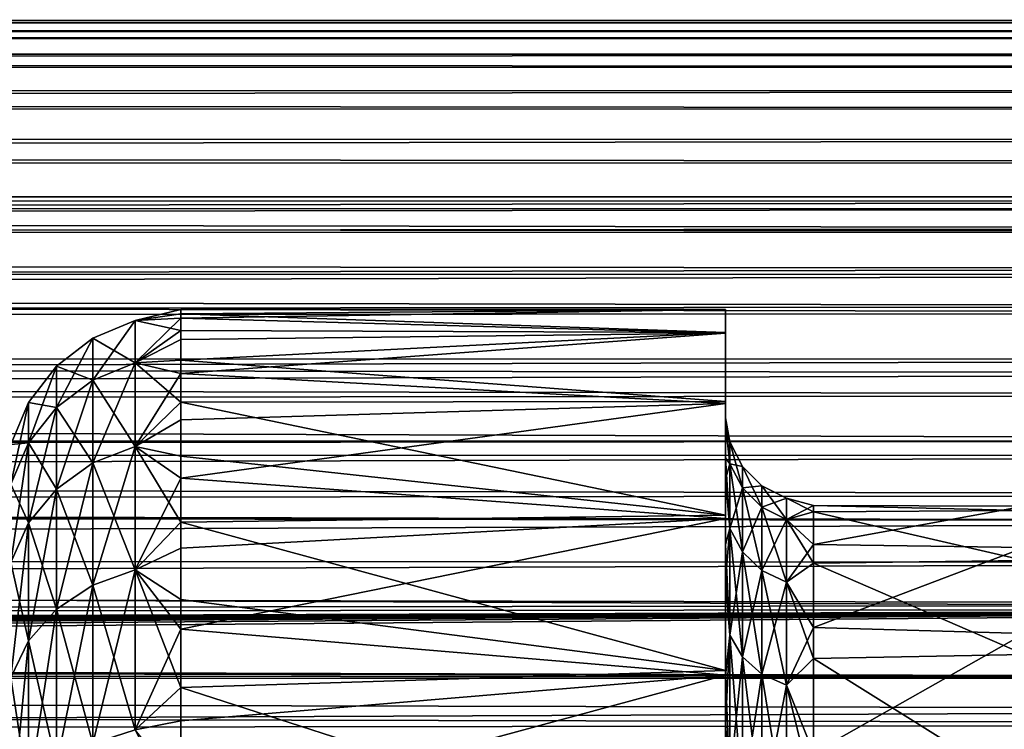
# Model space of a CAD drawing. Header units: metres. Extents: x -95 to 103, y -12 to 12.
# Tile 505 of 520: x 81.08 to 86.69, y 8.46 to 12.5. Entities that reach past the tile are written whole.
import ezdxf

# ---------------------------------------------------------------- set-up
doc = ezdxf.new("R2010")
doc.units = ezdxf.units.M
doc.layers.add('solid_P74500', color=7, linetype='CONTINUOUS')
doc.layers.add('solid_P74500_01', color=7, linetype='CONTINUOUS')

msp = doc.modelspace()

# ---------------------------------------------------------------- linework, layer by layer
at = {"layer": 'solid_P74500'}
for points in [[(92.5, 12.481928, 0.665971), (-94.018356, 12.49976, -0.077512), (-94.018356, 12.467588, 0.899581)], [(92.5, 12.495838, -0.301823), (-94.018356, 12.455473, -1.054131), (-94.018356, 12.49976, -0.077512)], [(92.5, 12.481928, 0.665971), (92.5, 12.495838, -0.301823), (-94.018356, 12.49976, -0.077512)], [(92.5, 12.495838, -0.301823), (92.5, 12.43596, -1.263382), (-94.018356, 12.455473, -1.054131)], [(92.5, 12.393863, 1.624296), (92.5, 12.481928, 0.665971), (-94.018356, 12.467588, 0.899581)], [(92.5, 12.393863, 1.624296), (-94.018356, 12.467588, 0.899581), (-94.018356, 12.359155, 1.871172)], [(92.5, 12.43596, -1.263382), (-94.018356, 12.334999, -2.024302), (-94.018356, 12.455473, -1.054131)], [(92.5, 12.43596, -1.263382), (92.5, 12.301381, -2.216895), (-94.018356, 12.334999, -2.024302)], [(92.5, 12.230513, 2.578059), (92.5, 12.393863, 1.624296), (-94.018356, 12.359155, 1.871172)], [(92.5, 12.230513, 2.578059), (-94.018356, 12.359155, 1.871172), (-94.018356, 12.175124, 2.831317)], [(92.5, 12.301381, -2.216895), (-94.018356, 12.139074, -2.982091), (-94.018356, 12.334999, -2.024302)], [(92.5, 12.301381, -2.216895), (92.5, 12.093372, -3.161001), (-94.018356, 12.139074, -2.982091)], [(92.5, 11.994627, 3.517508), (92.5, 12.230513, 2.578059), (-94.018356, 12.175124, 2.831317)], [(92.5, 11.994627, 3.517508), (-94.018356, 12.175124, 2.831317), (-94.018356, 11.91662, 3.774144)], [(92.5, 12.093372, -3.161001), (-94.018356, 11.868898, -3.921639), (-94.018356, 12.139074, -2.982091)], [(92.5, 12.093372, -3.161001), (92.5, 11.815084, -4.080569), (-94.018356, 11.868898, -3.921639)], [(92.5, 11.688339, 4.429967), (92.5, 11.994627, 3.517508), (-94.018356, 11.91662, 3.774144)], [(92.5, 11.688339, 4.429967), (-94.018356, 11.91662, 3.774144), (-94.018356, 11.585225, 4.693885)], [(92.5, 11.815084, -4.080569), (-94.018356, 11.526122, -4.8372), (-94.018356, 11.868898, -3.921639)], [(92.5, 11.815084, -4.080569), (92.5, 11.464594, -4.979849), (-94.018356, 11.526122, -4.8372)], [(92.5, 11.309745, 5.321542), (92.5, 11.688339, 4.429967), (-94.018356, 11.585225, 4.693885)], [(92.5, 11.309745, 5.321542), (-94.018356, 11.585225, 4.693885), (-94.018356, 11.182966, 5.584915)], [(92.5, 11.464594, -4.979849), (-94.018356, 11.112844, -5.723173), (-94.018356, 11.526122, -4.8372)], [(92.5, 11.464594, -4.979849), (92.5, 11.046103, -5.850588), (-94.018356, 11.112844, -5.723173)], [(92.5, 10.866352, 6.178134), (92.5, 11.309745, 5.321542), (-94.018356, 11.182966, 5.584915)], [(92.5, 10.866352, 6.178134), (-94.018356, 11.182966, 5.584915), (-94.018356, 10.712303, 6.441782)], [(92.5, 11.046103, -5.850588), (-94.018356, 10.631591, -6.574138), (-94.018356, 11.112844, -5.723173)], [(92.5, 11.046103, -5.850588), (92.5, 10.563919, -6.681711), (-94.018356, 10.631591, -6.574138)], [(92.5, 10.36127, 6.99251), (92.5, 10.866352, 6.178134), (-94.018356, 10.712303, 6.441782)], [(92.5, 10.36127, 6.99251), (-94.018356, 10.712303, 6.441782), (-94.018356, 10.176115, 7.259248)], [(-90.699997, 10.024678, -5.63523), (92.5, 10.103848, -5.491487), (-92.5, 10.740477, -4.109482)], [(92.5, 10.563919, -6.681711), (-94.018356, 10.085306, -7.38489), (-94.018356, 10.631591, -6.574138)], [(92.5, 10.563919, -6.681711), (92.5, 10.0152, -7.478519), (-94.018356, 10.085306, -7.38489)], [(92.5, 9.793223, 7.7681), (92.5, 10.36127, 6.99251), (-94.018356, 10.176115, 7.259248)], [(92.5, 9.793223, 7.7681), (-94.018356, 10.176115, 7.259248), (-94.018356, 9.577682, 8.03231)], [(92.5, 10.0152, -7.478519), (-94.018356, 9.477332, -8.150471), (-94.018356, 10.085306, -7.38489)], [(92.5, 10.0152, -7.478519), (92.5, 9.409225, -8.228889), (-94.018356, 9.477332, -8.150471)], [(92.5, 9.169497, 8.495161), (92.5, 9.793223, 7.7681), (-94.018356, 9.577682, 8.03231)], [(92.5, 9.169497, 8.495161), (-94.018356, 9.577682, 8.03231), (-94.018356, 8.920666, 8.756239)], [(92.5, 8.487373, 9.175829), (92.5, 9.169497, 8.495161), (-94.018356, 8.920666, 8.756239)], [(-84.199997, 8.54, -7.701844), (92.5, 9.145422, -6.971025), (-92.5, 8.940191, -7.233159)], [(-74.199997, 8.54, -7.701844), (92.5, 9.145422, -6.971025), (-79.199997, 8.54, -7.701844)], [(-69.199997, 8.54, -7.701844), (92.5, 9.145422, -6.971025), (-74.199997, 8.54, -7.701844)], [(-64.199997, 8.54, -7.701844), (92.5, 9.145422, -6.971025), (-69.199997, 8.54, -7.701844)], [(-59.200001, 8.54, -7.701844), (92.5, 9.145422, -6.971025), (-64.199997, 8.54, -7.701844)], [(-54.200001, 8.54, -7.701844), (92.5, 9.145422, -6.971025), (-59.200001, 8.54, -7.701844)], [(-49.200001, 8.54, -7.701844), (92.5, 9.145422, -6.971025), (-54.200001, 8.54, -7.701844)], [(-44.200001, 8.54, -7.701844), (92.5, 9.145422, -6.971025), (-49.200001, 8.54, -7.701844)], [(-39.200001, 8.54, -7.701844), (92.5, 9.145422, -6.971025), (-44.200001, 8.54, -7.701844)], [(-34.200001, 8.54, -7.701844), (92.5, 9.145422, -6.971025), (-39.200001, 8.54, -7.701844)], [(-29.200001, 8.54, -7.701844), (92.5, 9.145422, -6.971025), (-34.200001, 8.54, -7.701844)], [(-24.200001, 8.54, -7.701844), (92.5, 9.145422, -6.971025), (-29.200001, 8.54, -7.701844)], [(-19.200001, 8.54, -7.701844), (92.5, 9.145422, -6.971025), (-24.200001, 8.54, -7.701844)], [(-18.96921, 8.520817, -7.723062), (92.5, 9.145422, -6.971025), (-19.200001, 8.54, -7.701844)], [(92.5, 8.487373, 9.175829), (-94.018356, 8.920666, 8.756239), (-94.018356, 8.209083, 9.426609)], [(92.5, 7.752533, 9.805175), (92.5, 8.487373, 9.175829), (-94.018356, 8.209083, 9.426609)]]:
    msp.add_3dface(points, dxfattribs=at)
at = {"layer": 'solid_P74500_01'}
for points in [[(-92.5, 11.468995, 0.842063), (92.5, 11.491738, -0.424625), (92.5, 11.422012, 1.336178)], [(-92.5, 11.468995, -0.842063), (92.5, 11.292068, -2.174449), (92.5, 11.491738, -0.424625)], [(-92.5, 11.468995, 0.842063), (-92.5, 11.468995, -0.842063), (92.5, 11.491738, -0.424625)], [(-92.5, 11.223517, 2.504364), (-92.5, 11.468995, 0.842063), (92.5, 11.422012, 1.336178)], [(-92.5, 11.468995, -0.842063), (-92.5, 11.223517, -2.504364), (92.5, 11.292068, -2.174449)], [(-92.5, 11.223517, 2.504364), (92.5, 11.422012, 1.336178), (92.5, 11.082841, 3.068647)], [(-92.5, 11.223517, -2.504364), (92.5, 10.826803, -3.876502), (92.5, 11.292068, -2.174449)], [(-92.5, 10.740477, 4.109482), (-92.5, 11.223517, 2.504364), (92.5, 11.082841, 3.068647)], [(-92.5, 11.223517, -2.504364), (-92.5, 10.740477, -4.109482), (92.5, 10.826803, -3.876502)], [(-92.5, 10.740477, 4.109482), (92.5, 11.082841, 3.068647), (92.5, 10.483776, 4.725131)], [(-92.5, 10.740477, -4.109482), (92.5, 10.103848, -5.491487), (92.5, 10.826803, -3.876502)], [(81.74118, 10.785683, 0.808275), (82, 10.848869, 0.156624), (82, 10.825308, -0.731578)], [(81.74118, 10.785683, 0.808275), (82, 10.799677, 1.043777), (82, 10.848869, 0.156624)], [(81.74118, 10.785683, -0.808275), (82, 10.825308, -0.731578), (82, 10.729151, -1.614875)], [(81.74118, 10.785683, -0.808275), (81.74118, 10.785683, 0.808275), (82, 10.825308, -0.731578)], [(82, 10.799677, 1.043777), (85.099998, 10.714245, 1.708758), (85.099998, 10.849537, 0.014738)], [(82, 10.825308, -0.731578), (85.099998, 10.849537, 0.014738), (85.099998, 10.719163, -1.678155)], [(82, 10.848869, 0.156624), (85.099998, 10.849537, 0.014738), (82, 10.825308, -0.731578)], [(82, 10.799677, 1.043777), (85.099998, 10.849537, 0.014738), (82, 10.848869, 0.156624)], [(82, 10.825308, -0.731578), (85.099998, 10.719163, -1.678155), (82, 10.729151, -1.614875)], [(85.099998, 10.719163, -1.678155), (85.099998, 10.849537, 0.014738), (85.099998, 10.714245, 1.708758)], [(81.499771, 10.447225, 2.384511), (81.74118, 10.544748, 2.40677), (81.74118, 10.785683, 0.808275)], [(81.499771, 10.68593, 0.8008), (81.74118, 10.785683, 0.808275), (81.74118, 10.785683, -0.808275)], [(81.499771, 10.68593, 0.8008), (81.499771, 10.447225, 2.384511), (81.74118, 10.785683, 0.808275)], [(81.499771, 10.68593, -0.8008), (81.74118, 10.785683, -0.808275), (81.74118, 10.544748, -2.40677)], [(81.499771, 10.68593, -0.8008), (81.499771, 10.68593, 0.8008), (81.74118, 10.785683, -0.808275)], [(81.74118, 10.544748, 2.40677), (82, 10.678061, 1.92393), (82, 10.799677, 1.043777)], [(81.74118, 10.785683, 0.808275), (81.74118, 10.544748, 2.40677), (82, 10.799677, 1.043777)], [(81.74118, 10.544748, -2.40677), (81.74118, 10.785683, -0.808275), (82, 10.729151, -1.614875)], [(82, 10.678061, 1.92393), (85.099998, 10.714245, 1.708758), (82, 10.799677, 1.043777)], [(-90.699997, 10.024678, 5.63523), (-92.5, 10.740477, 4.109482), (92.5, 10.483776, 4.725131)], [(81.74118, 10.544748, -2.40677), (82, 10.729151, -1.614875), (82, 10.561043, -2.487342)], [(82, 10.729151, -1.614875), (85.099998, 10.719163, -1.678155), (82, 10.561043, -2.487342)], [(82, 10.561043, -2.487342), (85.099998, 10.719163, -1.678155), (85.099998, 10.325472, -3.332653)], [(82, 10.484838, 2.79118), (85.099998, 10.314569, 3.366252), (85.099998, 10.714245, 1.708758)], [(82, 10.484838, 2.79118), (85.099998, 10.714245, 1.708758), (82, 10.678061, 1.92393)], [(85.099998, 10.325472, -3.332653), (85.099998, 10.719163, -1.678155), (85.099998, 10.714245, 1.708758)], [(85.099998, 10.325472, -3.332653), (85.099998, 10.714245, 1.708758), (85.099998, 10.314569, 3.366252)], [(81.292526, 10.292057, 2.349095), (81.499771, 10.447225, 2.384511), (81.499771, 10.68593, 0.8008)], [(81.292526, 10.527218, 0.788906), (81.499771, 10.68593, 0.8008), (81.499771, 10.68593, -0.8008)], [(81.292526, 10.527218, 0.788906), (81.292526, 10.292057, 2.349095), (81.499771, 10.68593, 0.8008)], [(81.292526, 10.527218, -0.788906), (81.499771, 10.68593, -0.8008), (81.499771, 10.447225, -2.384511)], [(81.292526, 10.527218, -0.788906), (81.292526, 10.527218, 0.788906), (81.499771, 10.68593, -0.8008)], [(81.499771, 10.447225, -2.384511), (81.499771, 10.68593, -0.8008), (81.74118, 10.544748, -2.40677)], [(81.74118, 10.544748, 2.40677), (82, 10.484838, 2.79118), (82, 10.678061, 1.92393)], [(81.499771, 9.975144, 3.914956), (81.74118, 10.068261, 3.951501), (81.74118, 10.544748, 2.40677)], [(81.499771, 10.447225, 2.384511), (81.499771, 9.975144, 3.914956), (81.74118, 10.544748, 2.40677)], [(81.499771, 10.447225, -2.384511), (81.74118, 10.544748, -2.40677), (81.74118, 10.068261, -3.951501)], [(81.74118, 10.544748, -2.40677), (82, 10.561043, -2.487342), (82, 10.322111, -3.343129)], [(81.74118, 10.068261, -3.951501), (81.74118, 10.544748, -2.40677), (82, 10.322111, -3.343129)], [(81.74118, 10.544748, 2.40677), (81.74118, 10.068261, 3.951501), (82, 10.484838, 2.79118)], [(82, 10.561043, -2.487342), (85.099998, 10.325472, -3.332653), (82, 10.322111, -3.343129)], [(-90.699997, 10.024678, 5.63523), (92.5, 10.483776, 4.725131), (92.5, 9.641595, 6.268019)], [(81.133583, 10.089841, 2.30294), (81.292526, 10.292057, 2.349095), (81.292526, 10.527218, 0.788906)], [(81.133583, 10.320381, 0.773406), (81.292526, 10.527218, 0.788906), (81.292526, 10.527218, -0.788906)], [(81.133583, 10.320381, 0.773406), (81.133583, 10.089841, 2.30294), (81.292526, 10.527218, 0.788906)], [(81.133583, 10.320381, -0.773406), (81.292526, 10.527218, -0.788906), (81.292526, 10.292057, -2.349095)], [(81.133583, 10.320381, -0.773406), (81.133583, 10.320381, 0.773406), (81.292526, 10.527218, -0.788906)], [(81.292526, 10.292057, -2.349095), (81.292526, 10.527218, -0.788906), (81.499771, 10.447225, -2.384511)], [(81.74118, 10.068261, 3.951501), (82, 10.221301, 3.639713), (82, 10.484838, 2.79118)], [(82, 10.221301, 3.639713), (85.099998, 10.314569, 3.366252), (82, 10.484838, 2.79118)], [(81.292526, 9.826989, 3.856809), (81.499771, 9.975144, 3.914956), (81.499771, 10.447225, 2.384511)], [(81.292526, 10.292057, 2.349095), (81.292526, 9.826989, 3.856809), (81.499771, 10.447225, 2.384511)], [(81.292526, 10.292057, -2.349095), (81.499771, 10.447225, -2.384511), (81.499771, 9.975144, -3.914956)], [(81.499771, 9.975144, -3.914956), (81.499771, 10.447225, -2.384511), (81.74118, 10.068261, -3.951501)], [(81.133583, 10.320381, -0.773406), (81.033806, 10.079544, -0.755357), (81.033806, 10.079544, 0.755357)], [(81.133583, 10.089841, -2.30294), (81.033806, 10.079544, -0.755357), (81.133583, 10.320381, -0.773406)], [(81.133583, 10.320381, 0.773406), (81.033806, 10.079544, 0.755357), (81.033806, 9.854383, 2.249199)], [(81.133583, 10.320381, -0.773406), (81.033806, 10.079544, 0.755357), (81.133583, 10.320381, 0.773406)], [(81.133583, 10.320381, 0.773406), (81.033806, 9.854383, 2.249199), (81.133583, 10.089841, 2.30294)], [(81.133583, 10.089841, -2.30294), (81.133583, 10.320381, -0.773406), (81.292526, 10.292057, -2.349095)], [(81.74118, 10.068261, -3.951501), (82, 10.322111, -3.343129), (82, 10.013959, -4.176497)], [(82, 10.322111, -3.343129), (85.099998, 10.325472, -3.332653), (85.099998, 9.677183, -4.905895)], [(82, 10.322111, -3.343129), (85.099998, 9.677183, -4.905895), (82, 10.013959, -4.176497)], [(82, 9.889219, 4.463838), (85.099998, 9.65846, 4.942397), (85.099998, 10.314569, 3.366252)], [(82, 9.889219, 4.463838), (85.099998, 10.314569, 3.366252), (82, 10.221301, 3.639713)], [(85.099998, 10.23307, 0.580771), (85.099998, 10.325472, -3.332653), (85.099998, 10.314569, 3.366252)], [(85.099998, 9.88217, -2.720672), (85.099998, 9.677183, -4.905895), (85.099998, 10.325472, -3.332653)], [(85.099998, 10.192166, -1.082362), (85.099998, 9.88217, -2.720672), (85.099998, 10.325472, -3.332653)], [(85.099998, 10.23307, 0.580771), (85.099998, 10.192166, -1.082362), (85.099998, 10.325472, -3.332653)], [(85.099998, 10.23307, 0.580771), (85.099998, 10.314569, 3.366252), (85.099998, 9.65846, 4.942397)], [(81.133583, 9.63391, 3.781031), (81.292526, 9.826989, 3.856809), (81.292526, 10.292057, 2.349095)], [(81.133583, 10.089841, 2.30294), (81.133583, 9.63391, 3.781031), (81.292526, 10.292057, 2.349095)], [(81.133583, 10.089841, -2.30294), (81.292526, 10.292057, -2.349095), (81.292526, 9.826989, -3.856809)], [(81.292526, 9.826989, -3.856809), (81.292526, 10.292057, -2.349095), (81.499771, 9.975144, -3.914956)], [(81.74118, 10.068261, 3.951501), (82, 9.889219, 4.463838), (82, 10.221301, 3.639713)], [(85.099998, 10.004427, 2.229727), (85.099998, 10.23307, 0.580771), (85.099998, 9.65846, 4.942397)], [(85.124474, 10.095491), (85.099998, 10.192166, -1.082362), (85.099998, 10.23307, 0.580771)], [(85.124474, 9.971199, 1.579283), (85.099998, 10.23307, 0.580771), (85.099998, 10.004427, 2.229727)], [(85.124474, 9.971199, 1.579283), (85.124474, 10.095491), (85.099998, 10.23307, 0.580771)], [(85.124474, 9.971199, -1.579283), (85.099998, 9.88217, -2.720672), (85.099998, 10.192166, -1.082362)], [(85.124474, 10.095491), (85.124474, 9.971199, -1.579283), (85.099998, 10.192166, -1.082362)], [(-90.699997, 9.904712, -5.843516), (92.5, 9.145422, -6.971025), (92.5, 10.103848, -5.491487)], [(-90.699997, 9.96524, -5.739686), (-90.699997, 9.904712, -5.843516), (92.5, 10.103848, -5.491487)], [(-90.699997, 10.024678, -5.63523), (-90.699997, 9.96524, -5.739686), (92.5, 10.103848, -5.491487)], [(81.133583, 10.089841, -2.30294), (81.033806, 9.854383, -2.249199), (81.033806, 10.079544, -0.755357)], [(81.133583, 9.63391, -3.781031), (81.033806, 9.854383, -2.249199), (81.133583, 10.089841, -2.30294)], [(81.133583, 10.089841, 2.30294), (81.033806, 9.854383, 2.249199), (81.033806, 9.409093, 3.692797)], [(81.133583, 10.089841, 2.30294), (81.033806, 9.409093, 3.692797), (81.133583, 9.63391, 3.781031)], [(81.133583, 9.63391, -3.781031), (81.133583, 10.089841, -2.30294), (81.292526, 9.826989, -3.856809)], [(85.195587, 9.833405, -1.557458), (85.124474, 9.971199, -1.579283), (85.124474, 10.095491)], [(85.195587, 9.95598), (85.124474, 10.095491), (85.124474, 9.971199, 1.579283)], [(85.195587, 9.833405, -1.557458), (85.124474, 10.095491), (85.195587, 9.95598)], [(81.499771, 9.280237, 5.357947), (81.74118, 9.366866, 5.407963), (81.74118, 10.068261, 3.951501)], [(81.499771, 9.975144, 3.914956), (81.499771, 9.280237, 5.357947), (81.74118, 10.068261, 3.951501)], [(81.499771, 9.975144, -3.914956), (81.74118, 10.068261, -3.951501), (81.74118, 9.366866, -5.407963)], [(81.74118, 10.068261, -3.951501), (82, 10.013959, -4.176497), (82, 9.638652, -4.981856)], [(81.74118, 9.366866, -5.407963), (81.74118, 10.068261, -3.951501), (82, 9.638652, -4.981856)], [(81.74118, 10.068261, 3.951501), (81.74118, 9.366866, 5.407963), (82, 9.889219, 4.463838)], [(-90.699997, 9.96524, 5.739686), (-90.699997, 10.024678, 5.63523), (92.5, 9.641595, 6.268019)], [(81.292526, 9.142402, 5.278368), (81.499771, 9.280237, 5.357947), (81.499771, 9.975144, 3.914956)], [(81.292526, 9.826989, 3.856809), (81.292526, 9.142402, 5.278368), (81.499771, 9.975144, 3.914956)], [(81.292526, 9.826989, -3.856809), (81.499771, 9.975144, -3.914956), (81.499771, 9.280237, -5.357947)], [(81.499771, 9.280237, -5.357947), (81.499771, 9.975144, -3.914956), (81.74118, 9.366866, -5.407963)], [(82, 10.013959, -4.176497), (85.099998, 9.677183, -4.905895), (82, 9.638652, -4.981856)], [(85.099998, 9.510142, 3.823117), (85.099998, 10.004427, 2.229727), (85.099998, 9.65846, 4.942397)], [(85.124474, 9.601383, 3.119678), (85.099998, 10.004427, 2.229727), (85.099998, 9.510142, 3.823117)], [(85.124474, 9.601383, 3.119678), (85.124474, 9.971199, 1.579283), (85.099998, 10.004427, 2.229727)], [(-90.699997, 9.904712, 5.843516), (-90.699997, 9.96524, 5.739686), (92.5, 9.641595, 6.268019)], [(85.124474, 9.971199, -1.579283), (85.124474, 9.601383, -3.119678), (85.099998, 9.88217, -2.720672)], [(85.195587, 9.4687, -3.076567), (85.124474, 9.601383, -3.119678), (85.124474, 9.971199, -1.579283)], [(85.195587, 9.4687, -3.076567), (85.124474, 9.971199, -1.579283), (85.195587, 9.833405, -1.557458)], [(85.195587, 9.833405, 1.557458), (85.124474, 9.971199, 1.579283), (85.124474, 9.601383, 3.119678)], [(85.195587, 9.95598), (85.124474, 9.971199, 1.579283), (85.195587, 9.833405, 1.557458)], [(85.195587, 9.95598), (85.306358, 9.845307), (85.306358, 9.724094, -1.540145)], [(85.195587, 9.95598), (85.195587, 9.833405, 1.557458), (85.306358, 9.845307)], [(85.195587, 9.833405, -1.557458), (85.195587, 9.95598), (85.306358, 9.724094, -1.540145)], [(-92.5, 9.904712, 5.843516), (-90.699997, 9.904712, 5.843516), (92.5, 9.641595, 6.268019)], [(-92.5, 8.940191, 7.233159), (-92.5, 9.904712, 5.843516), (92.5, 9.641595, 6.268019)], [(-90.699997, 9.904712, -5.843516), (-92.5, 8.940191, -7.233159), (92.5, 9.145422, -6.971025)], [(81.74118, 9.366866, 5.407963), (82, 9.490819, 5.258027), (82, 9.889219, 4.463838)], [(82, 9.490819, 5.258027), (85.099998, 9.65846, 4.942397), (82, 9.889219, 4.463838)], [(85.099998, 9.88217, -2.720672), (85.099998, 9.307793, -4.292148), (85.099998, 9.677183, -4.905895)], [(85.124474, 9.601383, -3.119678), (85.099998, 9.307793, -4.292148), (85.099998, 9.88217, -2.720672)], [(81.133583, 9.63391, -3.781031), (81.033806, 9.409093, -3.692797), (81.033806, 9.854383, -2.249199)], [(81.133583, 8.962773, 5.17466), (81.292526, 9.142402, 5.278368), (81.292526, 9.826989, 3.856809)], [(81.133583, 9.63391, 3.781031), (81.133583, 8.962773, 5.17466), (81.292526, 9.826989, 3.856809)], [(81.133583, 9.63391, -3.781031), (81.292526, 9.826989, -3.856809), (81.292526, 9.142402, -5.278368)], [(81.292526, 9.142402, -5.278368), (81.292526, 9.826989, -3.856809), (81.499771, 9.280237, -5.357947)], [(85.195587, 9.833405, 1.557458), (85.124474, 9.601383, 3.119678), (85.195587, 9.4687, 3.076567)], [(85.195587, 9.833405, 1.557458), (85.306358, 9.724094, 1.540145), (85.306358, 9.845307)], [(85.195587, 9.833405, 1.557458), (85.195587, 9.4687, 3.076567), (85.306358, 9.724094, 1.540145)], [(85.195587, 9.833405, -1.557458), (85.306358, 9.724094, -1.540145), (85.306358, 9.363443, -3.042367)], [(85.195587, 9.4687, -3.076567), (85.195587, 9.833405, -1.557458), (85.306358, 9.363443, -3.042367)], [(85.306358, 9.845307), (85.445938, 9.774326), (85.445938, 9.653988, -1.529042)], [(85.306358, 9.845307), (85.306358, 9.724094, 1.540145), (85.445938, 9.774326)], [(85.306358, 9.724094, -1.540145), (85.306358, 9.845307), (85.445938, 9.653988, -1.529042)], [(85.306358, 9.724094, 1.540145), (85.445938, 9.653988, 1.529042), (85.445938, 9.774326)], [(85.445938, 9.774326), (85.599998, 9.733243, 0.571378), (85.599998, 9.697008, -1.015148)], [(85.445938, 9.774326), (85.445938, 9.653988, 1.529042), (85.599998, 9.733243, 0.571378)], [(85.445938, 9.653988, -1.529042), (85.445938, 9.774326), (85.599998, 9.697008, -1.015148)], [(85.195587, 9.4687, 3.076567), (85.306358, 9.363443, 3.042367), (85.306358, 9.724094, 1.540145)], [(85.306358, 9.724094, 1.540145), (85.306358, 9.363443, 3.042367), (85.445938, 9.653988, 1.529042)], [(85.306358, 9.724094, -1.540145), (85.445938, 9.653988, -1.529042), (85.445938, 9.295937, -3.020433)], [(85.306358, 9.363443, -3.042367), (85.306358, 9.724094, -1.540145), (85.445938, 9.295937, -3.020433)], [(85.445938, 9.653988, 1.529042), (85.599998, 9.511627, 2.142768), (85.599998, 9.733243, 0.571378)], [(85.445938, 9.653988, -1.529042), (85.599998, 9.697008, -1.015148), (85.599998, 9.403882, -2.574781)], [(85.599998, 9.733243, 0.571378), (86.800003, 9.728512, 0.64696), (86.800003, 9.703868, -0.947337)], [(85.599998, 9.733243, 0.571378), (85.599998, 9.511627, 2.142768), (86.800003, 9.728512, 0.64696)], [(85.599998, 9.697008, -1.015148), (85.599998, 9.733243, 0.571378), (86.800003, 9.703868, -0.947337)], [(85.599998, 9.511627, 2.142768), (86.800003, 9.492972, 2.223955), (86.800003, 9.728512, 0.64696)], [(85.599998, 9.697008, -1.015148), (86.800003, 9.703868, -0.947337), (86.800003, 9.4197, -2.516299)], [(85.599998, 9.403882, -2.574781), (85.599998, 9.697008, -1.015148), (86.800003, 9.4197, -2.516299)], [(-92.5, 8.940191, 7.233159), (92.5, 9.641595, 6.268019), (92.5, 8.572252, 7.665731)], [(81.74118, 9.366866, -5.407963), (82, 9.638652, -4.981856), (82, 9.198707, -5.753807)], [(82, 9.638652, -4.981856), (85.099998, 9.677183, -4.905895), (85.099998, 8.792642, -6.355983)], [(82, 9.028773, 6.016956), (85.099998, 8.766671, 6.391653), (85.099998, 9.65846, 4.942397)], [(82, 9.028773, 6.016956), (85.099998, 9.65846, 4.942397), (82, 9.490819, 5.258027)], [(82, 9.638652, -4.981856), (85.099998, 8.792642, -6.355983), (82, 9.198707, -5.753807)], [(85.099998, 9.307793, -4.292148), (85.099998, 8.792642, -6.355983), (85.099998, 9.677183, -4.905895)], [(85.099998, 9.510142, 3.823117), (85.099998, 9.65846, 4.942397), (85.099998, 8.766671, 6.391653)], [(85.306358, 9.363443, 3.042367), (85.445938, 9.295937, 3.020433), (85.445938, 9.653988, 1.529042)], [(85.445938, 9.653988, 1.529042), (85.445938, 9.295937, 3.020433), (85.599998, 9.511627, 2.142768)], [(85.445938, 9.295937, -3.020433), (85.445938, 9.653988, -1.529042), (85.599998, 9.403882, -2.574781)], [(81.133583, 8.962773, -5.17466), (81.033806, 9.409093, -3.692797), (81.133583, 9.63391, -3.781031)], [(81.133583, 9.63391, 3.781031), (81.033806, 9.409093, 3.692797), (81.033806, 8.753618, 5.053904)], [(81.133583, 9.63391, 3.781031), (81.033806, 8.753618, 5.053904), (81.133583, 8.962773, 5.17466)], [(81.133583, 8.962773, -5.17466), (81.133583, 9.63391, -3.781031), (81.292526, 9.142402, -5.278368)], [(85.124474, 9.601383, -3.119678), (85.124474, 8.995149, -4.583257), (85.099998, 9.307793, -4.292148)], [(85.124474, 8.995149, 4.583257), (85.124474, 9.601383, 3.119678), (85.099998, 9.510142, 3.823117)], [(85.195587, 8.870843, -4.51992), (85.124474, 8.995149, -4.583257), (85.124474, 9.601383, -3.119678)], [(85.195587, 8.870843, -4.51992), (85.124474, 9.601383, -3.119678), (85.195587, 9.4687, -3.076567)], [(85.195587, 9.4687, 3.076567), (85.124474, 9.601383, 3.119678), (85.124474, 8.995149, 4.583257)], [(-19.200006, 9.057376, -8.614751), (-94.018356, 9.477332, -8.150471), (92.5, 9.409225, -8.228889)], [(81.74118, 9.366866, 5.407963), (82, 9.028773, 6.016956), (82, 9.490819, 5.258027)], [(85.099998, 8.764913, 5.312642), (85.099998, 9.510142, 3.823117), (85.099998, 8.766671, 6.391653)], [(85.124474, 8.995149, 4.583257), (85.099998, 9.510142, 3.823117), (85.099998, 8.764913, 5.312642)], [(85.195587, 9.4687, 3.076567), (85.124474, 8.995149, 4.583257), (85.195587, 8.870843, 4.51992)], [(85.195587, 9.4687, 3.076567), (85.195587, 8.870843, 4.51992), (85.306358, 9.363443, 3.042367)], [(85.195587, 9.4687, -3.076567), (85.306358, 9.363443, -3.042367), (85.306358, 8.772233, -4.469676)], [(85.195587, 8.870843, -4.51992), (85.195587, 9.4687, -3.076567), (85.306358, 8.772233, -4.469676)], [(85.445938, 9.295937, 3.020433), (85.599998, 9.03803, 3.657392), (85.599998, 9.511627, 2.142768)], [(85.599998, 9.511627, 2.142768), (85.599998, 9.03803, 3.657392), (86.800003, 9.492972, 2.223955)], [(85.599998, 9.03803, 3.657392), (86.800003, 9.003549, 3.741471), (86.800003, 9.492972, 2.223955)], [(85.599998, 9.403882, -2.574781), (86.800003, 9.4197, -2.516299), (86.800003, 8.883607, -4.017963)], [(-19.200006, 9.057376, -8.614751), (92.5, 9.409225, -8.228889), (92.5, 8.749893, -8.926759)], [(81.133583, 8.962773, -5.17466), (81.033806, 8.753618, -5.053904), (81.033806, 9.409093, -3.692797)], [(81.499771, 8.378024, 6.681251), (81.74118, 8.456231, 6.743619), (81.74118, 9.366866, 5.407963)], [(81.499771, 9.280237, 5.357947), (81.499771, 8.378024, 6.681251), (81.74118, 9.366866, 5.407963)], [(81.499771, 9.280237, -5.357947), (81.74118, 9.366866, -5.407963), (81.74118, 8.456231, -6.743619)], [(81.74118, 9.366866, -5.407963), (82, 9.198707, -5.753807), (82, 8.697074, -6.487172)], [(81.74118, 8.456231, -6.743619), (81.74118, 9.366866, -5.407963), (82, 8.697074, -6.487172)], [(81.74118, 9.366866, 5.407963), (81.74118, 8.456231, 6.743619), (82, 9.028773, 6.016956)], [(85.195587, 8.870843, 4.51992), (85.306358, 8.772233, 4.469676), (85.306358, 9.363443, 3.042367)], [(85.306358, 9.363443, 3.042367), (85.306358, 8.772233, 4.469676), (85.445938, 9.295937, 3.020433)], [(85.306358, 9.363443, -3.042367), (85.445938, 9.295937, -3.020433), (85.445938, 8.708988, -4.437451)], [(85.306358, 8.772233, -4.469676), (85.306358, 9.363443, -3.042367), (85.445938, 8.708988, -4.437451)], [(85.445938, 9.295937, -3.020433), (85.599998, 9.403882, -2.574781), (85.599998, 8.86163, -4.066204)], [(85.599998, 8.86163, -4.066204), (85.599998, 9.403882, -2.574781), (86.800003, 8.883607, -4.017963)], [(85.099998, 9.307793, -4.292148), (85.099998, 8.487674, -5.744953), (85.099998, 8.792642, -6.355983)], [(85.124474, 8.995149, -4.583257), (85.099998, 8.487674, -5.744953), (85.099998, 9.307793, -4.292148)], [(81.292526, 8.253589, 6.582017), (81.499771, 8.378024, 6.681251), (81.499771, 9.280237, 5.357947)], [(81.292526, 9.142402, 5.278368), (81.292526, 8.253589, 6.582017), (81.499771, 9.280237, 5.357947)], [(81.292526, 9.142402, -5.278368), (81.499771, 9.280237, -5.357947), (81.499771, 8.378024, -6.681251)], [(81.499771, 8.378024, -6.681251), (81.499771, 9.280237, -5.357947), (81.74118, 8.456231, -6.743619)], [(85.306358, 8.772233, 4.469676), (85.445938, 8.708988, 4.437451), (85.445938, 9.295937, 3.020433)], [(85.445938, 9.295937, 3.020433), (85.445938, 8.708988, 4.437451), (85.599998, 9.03803, 3.657392)], [(85.445938, 8.708988, -4.437451), (85.445938, 9.295937, -3.020433), (85.599998, 8.86163, -4.066204)], [(82, 9.198707, -5.753807), (85.099998, 8.792642, -6.355983), (82, 8.697074, -6.487172)], [(-84.199997, 8.54, -7.701844), (-79.199997, 8.54, -7.701844), (92.5, 9.145422, -6.971025)], [(-18.96921, 8.520817, -7.723062), (-18.735262, 8.460627, -7.788954), (92.5, 9.145422, -6.971025)], [(-18.735262, 8.460627, -7.788954), (-18.49988, 8.352461, -7.904833), (92.5, 9.145422, -6.971025)], [(-18.49988, 8.352461, -7.904833), (-18.269226, 8.185938, -8.077154), (92.5, 9.145422, -6.971025)], [(-18.269226, 8.185938, -8.077154), (92.5, 7.978936, -8.2818), (92.5, 9.145422, -6.971025)], [(81.133583, 8.091424, 6.452695), (81.292526, 8.253589, 6.582017), (81.292526, 9.142402, 5.278368)], [(81.133583, 8.962773, 5.17466), (81.133583, 8.091424, 6.452695), (81.292526, 9.142402, 5.278368)], [(81.133583, 8.962773, -5.17466), (81.292526, 9.142402, -5.278368), (81.292526, 8.253589, -6.582017)], [(81.292526, 8.253589, -6.582017), (81.292526, 9.142402, -5.278368), (81.499771, 8.378024, -6.681251)], [(-18.960751, 9.043484, -8.629334), (-19.200006, 9.057376, -8.614751), (92.5, 8.749893, -8.926759)], [(-18.700357, 8.978143, -8.697296), (-18.960751, 9.043484, -8.629334), (92.5, 8.749893, -8.926759)], [(81.74118, 8.456231, 6.743619), (82, 8.506179, 6.735534), (82, 9.028773, 6.016956)], [(82, 8.506179, 6.735534), (85.099998, 8.766671, 6.391653), (82, 9.028773, 6.016956)], [(85.445938, 8.708988, 4.437451), (85.599998, 8.324999, 5.075124), (85.599998, 9.03803, 3.657392)], [(85.599998, 9.03803, 3.657392), (85.599998, 8.324999, 5.075124), (86.800003, 9.003549, 3.741471)], [(-18.427822, 8.864437, -8.813158), (-18.700357, 8.978143, -8.697296), (92.5, 8.749893, -8.926759)], [(85.124474, 8.995149, -4.583257), (85.124474, 8.167424, -5.933981), (85.099998, 8.487674, -5.744953)], [(85.124474, 8.167424, 5.933981), (85.124474, 8.995149, 4.583257), (85.099998, 8.764913, 5.312642)], [(85.195587, 8.054557, -5.851978), (85.124474, 8.167424, -5.933981), (85.124474, 8.995149, -4.583257)], [(85.195587, 8.054557, -5.851978), (85.124474, 8.995149, -4.583257), (85.195587, 8.870843, -4.51992)], [(85.195587, 8.870843, 4.51992), (85.124474, 8.995149, 4.583257), (85.124474, 8.167424, 5.933981)], [(85.599998, 8.324999, 5.075124), (86.800003, 8.273331, 5.158924), (86.800003, 9.003549, 3.741471)], [(-92.5, 7.788958, 8.459974), (-92.5, 8.940191, 7.233159), (92.5, 8.572252, 7.665731)], [(81.133583, 8.091424, -6.452695), (81.033806, 8.753618, -5.053904), (81.133583, 8.962773, -5.17466)], [(81.133583, 8.962773, 5.17466), (81.033806, 8.753618, 5.053904), (81.033806, 7.902602, 6.302115)], [(81.133583, 8.962773, 5.17466), (81.033806, 7.902602, 6.302115), (81.133583, 8.091424, 6.452695)], [(81.133583, 8.091424, -6.452695), (81.133583, 8.962773, -5.17466), (81.292526, 8.253589, -6.582017)], [(-18.21125, 8.735947, -8.940538), (-18.427822, 8.864437, -8.813158), (92.5, 8.749893, -8.926759)], [(85.195587, 8.870843, 4.51992), (85.124474, 8.167424, 5.933981), (85.195587, 8.054557, 5.851978)], [(85.195587, 8.870843, 4.51992), (85.195587, 8.054557, 5.851978), (85.306358, 8.772233, 4.469676)], [(85.195587, 8.870843, -4.51992), (85.306358, 8.772233, -4.469676), (85.306358, 7.965021, -5.786926)], [(85.195587, 8.054557, -5.851978), (85.195587, 8.870843, -4.51992), (85.306358, 7.965021, -5.786926)], [(85.445938, 8.708988, -4.437451), (85.599998, 8.86163, -4.066204), (85.599998, 8.084617, -5.449905)], [(85.599998, 8.86163, -4.066204), (86.800003, 8.883607, -4.017963), (86.800003, 8.109927, -5.412169)], [(85.599998, 8.084617, -5.449905), (85.599998, 8.86163, -4.066204), (86.800003, 8.109927, -5.412169)], [(-18.21125, 8.735947, -8.940538), (92.5, 8.749893, -8.926759), (92.5, 8.035608, -9.574944)], [(81.133583, 8.091424, -6.452695), (81.033806, 7.902602, -6.302115), (81.033806, 8.753618, -5.053904)], [(82, 8.697074, -6.487172), (85.099998, 8.792642, -6.355983), (85.099998, 7.695107, -7.649053)], [(82, 7.926542, 7.408943), (85.099998, 7.6648, 7.679592), (85.099998, 8.766671, 6.391653)], [(82, 7.926542, 7.408943), (85.099998, 8.766671, 6.391653), (82, 8.506179, 6.735534)], [(85.099998, 8.487674, -5.744953), (85.099998, 7.695107, -7.649053), (85.099998, 8.792642, -6.355983)], [(85.099998, 8.764913, 5.312642), (85.099998, 8.766671, 6.391653), (85.099998, 7.6648, 7.679592)], [(85.099998, 7.791575, 6.659723), (85.099998, 8.764913, 5.312642), (85.099998, 7.6648, 7.679592)], [(85.124474, 8.167424, 5.933981), (85.099998, 8.764913, 5.312642), (85.099998, 7.791575, 6.659723)], [(85.195587, 8.054557, 5.851978), (85.306358, 7.965021, 5.786926), (85.306358, 8.772233, 4.469676)], [(85.306358, 8.772233, 4.469676), (85.306358, 7.965021, 5.786926), (85.445938, 8.708988, 4.437451)], [(85.306358, 8.772233, -4.469676), (85.445938, 8.708988, -4.437451), (85.445938, 7.907596, -5.745205)], [(85.306358, 7.965021, -5.786926), (85.306358, 8.772233, -4.469676), (85.445938, 7.907596, -5.745205)], [(-18.00983, 8.558819, -9.110249), (-18.21125, 8.735947, -8.940538), (92.5, 8.035608, -9.574944)], [(81.74118, 8.456231, -6.743619), (82, 8.697074, -6.487172), (82, 8.137118, -7.177033)], [(82, 8.697074, -6.487172), (85.099998, 7.695107, -7.649053), (82, 8.137118, -7.177033)], [(85.306358, 7.965021, 5.786926), (85.445938, 7.907596, 5.745205), (85.445938, 8.708988, 4.437451)], [(85.445938, 8.708988, 4.437451), (85.445938, 7.907596, 5.745205), (85.599998, 8.324999, 5.075124)], [(85.445938, 7.907596, -5.745205), (85.445938, 8.708988, -4.437451), (85.599998, 8.084617, -5.449905)], [(-92.5, 7.788958, 8.459974), (92.5, 8.572252, 7.665731), (92.5, 7.29035, 8.893468)], [(-17.906006, 8.443342, -9.217374), (-18.00983, 8.558819, -9.110249), (92.5, 8.035608, -9.574944)], [(81.74118, 8.456231, 6.743619), (82, 7.926542, 7.408943), (82, 8.506179, 6.735534)], [(85.099998, 8.487674, -5.744953), (85.099998, 7.449337, -7.04065), (85.099998, 7.695107, -7.649053)], [(85.124474, 8.167424, -5.933981), (85.099998, 7.449337, -7.04065), (85.099998, 8.487674, -5.744953)]]:
    msp.add_3dface(points, dxfattribs=at)

doc.saveas('drawing.dxf')
